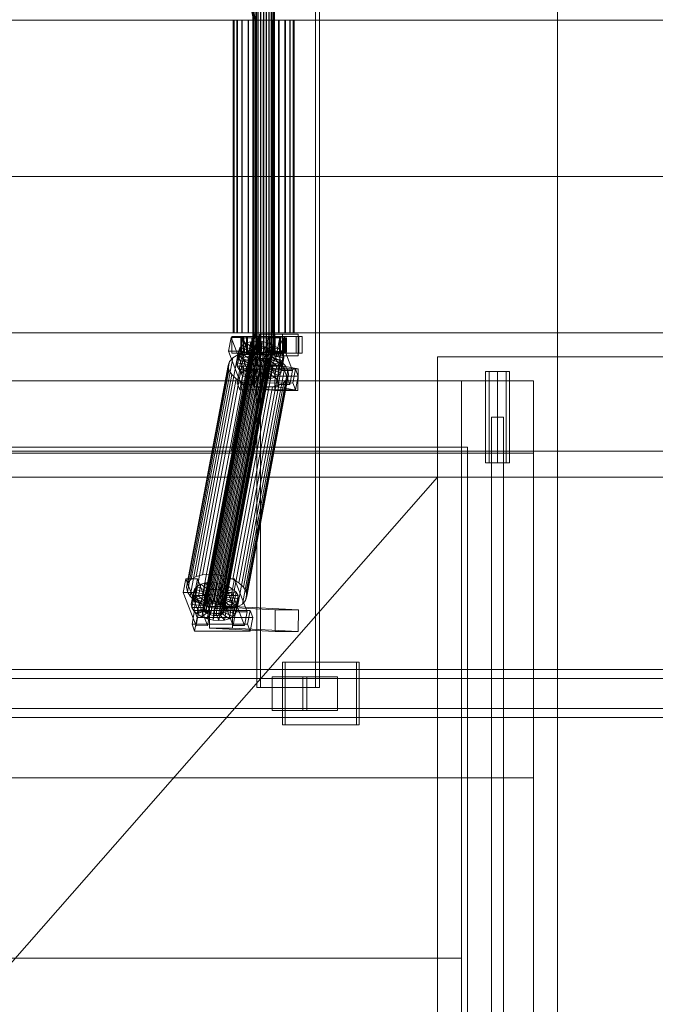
# Model space of a CAD drawing. Header units: millimetres. Extents: x -4738 to 65662, y -68080 to 6847.
# Tile 449 of 656: x 5503 to 6031, y -18688 to -17870. Entities that reach past the tile are written whole.
import ezdxf

# ---------------------------------------------------------------- set-up
doc = ezdxf.new("R2010")
doc.units = ezdxf.units.MM
for name, color, linetype, lineweight in [('COTAS_O', 1, 'Continuous', 0), ('COTAS_P', 1, 'Continuous', 0), ('superior_C01', 7, 'Continuous', 0), ('superior_dosificador', 7, 'Continuous', 0)]:
    doc.layers.add(name, color=color, linetype=linetype, lineweight=lineweight)
doc.dimstyles.new('R19_100', dxfattribs={"dimtxt": 250, "dimasz": 150, "dimexe": 150, "dimexo": 80, "dimgap": 100, "dimtad": 1, "dimtih": 1, "dimtoh": 1, "dimdsep": 46, "dimcen": 0.09, "dimadec": 0, "dimazin": 0, "dimtfac": 1, "dimtdec": 4, "dimtofl": 0, "dimtmove": 0, "dimatfit": 3, "dimfxl": 1, "dimtolj": 1, "dimtzin": 0, "dimarcsym": 0})

# ---------------------------------------------------------------- blocks, each defined once
blk = doc.blocks.new('DIM_R30_36')
at = {"layer": 'COTAS_P'}
for p, q in [((4250, -17250), (4400, -17205)), ((5950, -17250), (5800, -17205)), ((4250, -18150), (4250, -17250)), ((5950, -17250), (4250, -17250)), ((4250, -17250), (4400, -17295)), ((5950, -17250), (5800, -17295)), ((5950, -18150), (5950, -17250))]:
    blk.add_line(p, q, dxfattribs=at)
blk.add_text('1700 P', height=250, rotation=180, dxfattribs=at).set_placement((5100, -17350))
blk = doc.blocks.new('DIM_R30_37')
at = {"layer": 'COTAS_O'}
for p, q in [((5950, -18150), (6650, -18150)), ((6650, -18150), (6605, -18300)), ((6650, -18150), (6650, -19850)), ((6650, -18150), (6695, -18300)), ((6650, -19850), (6605, -19700)), ((6650, -19850), (6695, -19700)), ((5950, -19850), (6650, -19850))]:
    blk.add_line(p, q, dxfattribs=at)
blk.add_text('1700 O', height=250, rotation=-90, dxfattribs=at).set_placement((6750, -19000))

msp = doc.modelspace()

# ---------------------------------------------------------------- linework, layer by layer
at = {"layer": 'superior_C01'}
for p, q in [((5699.784, -17575), (5699.784, -18425)), ((5703.02, -18425), (5703.02, -17575)), ((5748.703, -18425), (5748.703, -17575)), ((5751.938, -17575), (5751.938, -18425)), ((5678.578, -17771.702), (5697.022, -17870)), ((5698.63, -17870), (5680.186, -17771.702)), ((5696.479, -18148), (5696.479, -17852)), ((5696.76, -18148), (5696.76, -17852)), ((5696.812, -18148), (5696.812, -17852)), ((5697.634, -18148), (5697.634, -17852)), ((5697.735, -18148), (5697.735, -17852)), ((5699.044, -18148), (5699.044, -17852)), ((5699.186, -18148), (5699.186, -17852)), ((5700.891, -18148), (5700.891, -17852)), ((5701.066, -18148), (5701.066, -17852)), ((5703.052, -18148), (5703.052, -17852)), ((5703.247, -18148), (5703.247, -17852)), ((5705.378, -18148), (5705.378, -17852)), ((5705.579, -18148), (5705.579, -17852)), ((5707.71, -18148), (5707.71, -17852)), ((5707.905, -18148), (5707.905, -17852)), ((5709.891, -18148), (5709.891, -17852)), ((5710.065, -18148), (5710.065, -17852)), ((5711.771, -18148), (5711.771, -17852)), ((5711.913, -18148), (5711.913, -17852)), ((5713.222, -18148), (5713.222, -17852)), ((5713.323, -18148), (5713.323, -17852)), ((5714.145, -17852), (5714.145, -18148)), ((5714.197, -18148), (5714.197, -17852)), ((5714.478, -18148), (5714.478, -17852)), ((4752.863, -17870), (5697.022, -17870)), ((5698.63, -17870), (4754.471, -17870)), ((5680.872, -17870), (5680.08, -17870)), ((5680.08, -17870), (5681.019, -17870)), ((5680.08, -18130), (5680.08, -17870)), ((5683.341, -17870), (5680.872, -17870)), ((5680.872, -18130), (5680.872, -17870)), ((5681.019, -17870), (5683.625, -17870)), ((5681.019, -18130), (5681.019, -17870)), ((5687.318, -17870), (5683.341, -17870)), ((5683.341, -18130), (5683.341, -17870)), ((5683.625, -17870), (5687.72, -17870)), ((5683.625, -18130), (5683.625, -17870)), ((5692.533, -17870), (5687.318, -17870)), ((5687.318, -18130), (5687.318, -17870)), ((5687.72, -17870), (5693.025, -17870)), ((5687.72, -18130), (5687.72, -17870)), ((5698.63, -17870), (5692.533, -17870)), ((5692.533, -18130), (5692.533, -17870)), ((5693.025, -17870), (5699.179, -17870)), ((5693.025, -18130), (5693.025, -17870)), ((5697.022, -17870), (5697.022, -18000)), ((5697.022, -17870), (6641.182, -17870)), ((5698.63, -18000), (5698.63, -17870)), ((6642.79, -17870), (5698.63, -17870)), ((5705.194, -17870), (5698.63, -17870)), ((5698.63, -18130), (5698.63, -17870)), ((5699.179, -17870), (5705.763, -17870)), ((5699.179, -18130), (5699.179, -17870)), ((5711.777, -17870), (5705.194, -17870)), ((5705.194, -18130), (5705.194, -17870)), ((5705.763, -17870), (5712.327, -17870)), ((5705.763, -18130), (5705.763, -17870)), ((5717.931, -17870), (5711.777, -17870)), ((5711.777, -18130), (5711.777, -17870)), ((5712.327, -17870), (5718.424, -17870)), ((5712.327, -18130), (5712.327, -17870)), ((5723.237, -17870), (5717.931, -17870)), ((5717.931, -18130), (5717.931, -17870)), ((5718.424, -17870), (5723.639, -17870)), ((5718.424, -18130), (5718.424, -17870)), ((5727.332, -17870), (5723.237, -17870)), ((5723.237, -18130), (5723.237, -17870)), ((5723.639, -17870), (5727.616, -17870)), ((5723.639, -18130), (5723.639, -17870)), ((5729.938, -17870), (5727.332, -17870)), ((5727.332, -18130), (5727.332, -17870)), ((5727.616, -17870), (5730.085, -17870)), ((5727.616, -18130), (5727.616, -17870)), ((5730.877, -17870), (5729.938, -17870)), ((5729.938, -17870), (5729.938, -18130)), ((5730.085, -17870), (5730.877, -17870)), ((5730.085, -18130), (5730.085, -17870)), ((5730.877, -18130), (5730.877, -17870)), ((4752.863, -18000), (5697.022, -18000)), ((5698.63, -18000), (4754.471, -18000)), ((5697.022, -18000), (5697.022, -18130)), ((5697.022, -18000), (6641.182, -18000)), ((5698.63, -18130), (5698.63, -18000)), ((6642.79, -18000), (5698.63, -18000)), ((4752.863, -18130), (5697.022, -18130)), ((5698.63, -18130), (4754.471, -18130)), ((5697.022, -18130), (5678.578, -18228.298)), ((5681.019, -18130), (5680.08, -18130)), ((5680.08, -18130), (5680.872, -18130)), ((5680.186, -18228.298), (5698.63, -18130)), ((5680.872, -18130), (5683.341, -18130)), ((5683.625, -18130), (5681.019, -18130)), ((5683.341, -18130), (5687.318, -18130)), ((5687.72, -18130), (5683.625, -18130)), ((5687.318, -18130), (5692.533, -18130)), ((5693.025, -18130), (5687.72, -18130)), ((5692.533, -18130), (5698.63, -18130)), ((5699.179, -18130), (5693.025, -18130)), ((5697.022, -18130), (6641.182, -18130)), ((6642.79, -18130), (5698.63, -18130)), ((5698.63, -18130), (5705.194, -18130)), ((5705.763, -18130), (5699.179, -18130)), ((5721.309, -18131), (5702.05, -18131)), ((5702.05, -18131), (5702.05, -18149)), ((5714.884, -18131), (5702.05, -18131)), ((5705.194, -18130), (5711.777, -18130)), ((5712.327, -18130), (5705.763, -18130)), ((5711.777, -18130), (5717.931, -18130)), ((5718.424, -18130), (5712.327, -18130)), ((5714.884, -18149), (5714.884, -18131)), ((5714.884, -18131), (5734.143, -18131)), ((5717.931, -18130), (5723.237, -18130)), ((5723.639, -18130), (5718.424, -18130)), ((5721.309, -18149), (5721.309, -18131)), ((5721.309, -18131), (5734.143, -18131)), ((5723.237, -18130), (5727.332, -18130)), ((5727.616, -18130), (5723.639, -18130)), ((5727.332, -18130), (5729.938, -18130)), ((5730.085, -18130), (5727.616, -18130)), ((5729.938, -18130), (5730.877, -18130)), ((5730.877, -18130), (5730.085, -18130)), ((5734.143, -18131), (5734.143, -18149)), ((5678.427, -18133.859), (5676.276, -18145.327)), ((5688.057, -18133.847), (5678.427, -18133.859)), ((5689.06, -18161.391), (5678.427, -18133.859)), ((5688.685, -18133), (5679.055, -18133)), ((5679.055, -18133), (5679.055, -18147)), ((5691.996, -18133), (5679.055, -18133)), ((5687.677, -18140.156), (5685.641, -18142.416)), ((5685.833, -18149.985), (5687.677, -18140.156)), ((5685.905, -18145.315), (5688.057, -18133.847)), ((5687.072, -18134), (5686.48, -18134)), ((5686.48, -18134), (5696.479, -18134)), ((5686.48, -18146), (5686.48, -18134)), ((5686.48, -18134), (5687.182, -18134)), ((5688.919, -18134), (5687.072, -18134)), ((5687.072, -18134), (5696.76, -18134)), ((5687.072, -18146), (5687.072, -18134)), ((5687.182, -18134), (5696.812, -18134)), ((5687.182, -18146), (5687.182, -18134)), ((5687.182, -18134), (5689.131, -18134)), ((5690.798, -18138.419), (5687.677, -18140.156)), ((5687.677, -18140.156), (5696.053, -18144.203)), ((5688.057, -18133.847), (5698.69, -18161.379)), ((5734.791, -18133), (5688.568, -18133)), ((5688.568, -18133), (5688.568, -18147)), ((5691.265, -18133), (5688.568, -18133)), ((5688.685, -18147), (5688.685, -18133)), ((5688.685, -18133), (5701.626, -18133)), ((5691.894, -18134), (5688.919, -18134)), ((5688.919, -18134), (5697.634, -18134)), ((5688.919, -18146), (5688.919, -18134)), ((5688.953, -18148.249), (5690.798, -18138.419)), ((5689.131, -18134), (5697.735, -18134)), ((5689.131, -18146), (5689.131, -18134)), ((5689.131, -18134), (5692.195, -18134)), ((5694.79, -18137.325), (5690.798, -18138.419)), ((5690.798, -18138.419), (5697.531, -18143.38)), ((5691.265, -18147), (5691.265, -18133)), ((5691.265, -18133), (5737.487, -18133)), ((5695.795, -18134), (5691.894, -18134)), ((5691.894, -18134), (5699.044, -18134)), ((5691.894, -18146), (5691.894, -18134)), ((5691.996, -18147), (5691.996, -18133)), ((5691.996, -18133), (5701.626, -18133)), ((5692.195, -18134), (5699.186, -18134)), ((5692.195, -18146), (5692.195, -18134)), ((5692.195, -18134), (5696.163, -18134)), ((5692.946, -18147.155), (5694.79, -18137.325)), ((5699.382, -18136.948), (5694.79, -18137.325)), ((5694.79, -18137.325), (5699.422, -18142.862)), ((5700.356, -18134), (5695.795, -18134)), ((5695.795, -18134), (5700.891, -18134)), ((5695.795, -18146), (5695.795, -18134)), ((5696.163, -18134), (5701.066, -18134)), ((5696.163, -18146), (5696.163, -18134)), ((5696.163, -18134), (5700.767, -18134)), ((5696.479, -18134), (5696.76, -18134)), ((5696.479, -18134), (5696.479, -18146)), ((5696.812, -18134), (5696.479, -18134)), ((5696.76, -18134), (5697.634, -18134)), ((5696.76, -18134), (5696.76, -18146)), ((5696.812, -18134), (5696.812, -18146)), ((5697.735, -18134), (5696.812, -18134)), ((5697.538, -18146.777), (5699.382, -18136.948)), ((5697.634, -18134), (5699.044, -18134)), ((5697.634, -18134), (5697.634, -18146)), ((5697.735, -18134), (5697.735, -18146)), ((5699.186, -18134), (5697.735, -18134)), ((5699.044, -18134), (5700.891, -18134)), ((5699.044, -18134), (5699.044, -18146)), ((5699.186, -18134), (5699.186, -18146)), ((5701.066, -18134), (5699.186, -18134)), ((5704.261, -18137.313), (5699.382, -18136.948)), ((5699.382, -18136.948), (5701.597, -18142.683)), ((5705.266, -18134), (5700.356, -18134)), ((5700.356, -18134), (5703.052, -18134)), ((5700.356, -18146), (5700.356, -18134)), ((5700.767, -18134), (5703.247, -18134)), ((5700.767, -18146), (5700.767, -18134)), ((5700.767, -18134), (5705.691, -18134)), ((5700.891, -18134), (5703.052, -18134)), ((5700.891, -18134), (5700.891, -18146)), ((5701.066, -18134), (5701.066, -18146)), ((5703.247, -18134), (5701.066, -18134)), ((5701.626, -18133), (5701.626, -18147)), ((5702.417, -18147.143), (5704.261, -18137.313)), ((5703.052, -18134), (5705.378, -18134)), ((5703.052, -18134), (5703.052, -18146)), ((5703.247, -18134), (5703.247, -18146)), ((5705.579, -18134), (5703.247, -18134)), ((5704.261, -18137.313), (5703.908, -18142.856)), ((5709.094, -18138.396), (5704.261, -18137.313)), ((5710.19, -18134), (5705.266, -18134)), ((5705.266, -18134), (5705.378, -18134)), ((5705.266, -18146), (5705.266, -18134)), ((5705.378, -18134), (5707.71, -18134)), ((5705.378, -18134), (5705.378, -18146)), ((5705.691, -18134), (5705.579, -18134)), ((5705.579, -18134), (5705.579, -18146)), ((5707.905, -18134), (5705.579, -18134)), ((5705.691, -18146), (5705.691, -18134)), ((5705.691, -18134), (5710.601, -18134)), ((5709.094, -18138.396), (5706.198, -18143.369)), ((5709.242, -18133.821), (5707.091, -18145.289)), ((5707.25, -18148.226), (5709.094, -18138.396)), ((5710.19, -18134), (5707.71, -18134)), ((5707.71, -18134), (5709.891, -18134)), ((5707.71, -18134), (5707.71, -18146)), ((5710.601, -18134), (5707.905, -18134)), ((5707.905, -18134), (5707.905, -18146)), ((5710.065, -18134), (5707.905, -18134)), ((5713.552, -18140.123), (5708.31, -18144.188)), ((5713.552, -18140.123), (5709.094, -18138.396)), ((5718.872, -18133.809), (5709.242, -18133.821)), ((5719.875, -18161.353), (5709.242, -18133.821)), ((5719.5, -18133), (5709.87, -18133)), ((5709.87, -18133), (5709.87, -18147)), ((5722.811, -18133), (5709.87, -18133)), ((5714.794, -18134), (5709.891, -18134)), ((5709.891, -18134), (5711.771, -18134)), ((5709.891, -18134), (5709.891, -18146)), ((5715.162, -18134), (5710.065, -18134)), ((5710.065, -18134), (5710.065, -18146)), ((5711.913, -18134), (5710.065, -18134)), ((5714.794, -18134), (5710.19, -18134)), ((5710.19, -18146), (5710.19, -18134)), ((5710.601, -18146), (5710.601, -18134)), ((5710.601, -18134), (5715.162, -18134)), ((5711.708, -18149.953), (5713.552, -18140.123)), ((5718.762, -18134), (5711.771, -18134)), ((5711.771, -18134), (5713.222, -18134)), ((5711.771, -18134), (5711.771, -18146)), ((5719.063, -18134), (5711.913, -18134)), ((5711.913, -18134), (5711.913, -18146)), ((5713.323, -18134), (5711.913, -18134)), ((5721.826, -18134), (5713.222, -18134)), ((5713.222, -18134), (5714.145, -18134)), ((5713.222, -18134), (5713.222, -18146)), ((5722.038, -18134), (5713.323, -18134)), ((5713.323, -18134), (5713.323, -18146)), ((5714.197, -18134), (5713.323, -18134)), ((5717.332, -18142.377), (5713.552, -18140.123)), ((5714.145, -18134), (5723.775, -18134)), ((5714.145, -18146), (5714.145, -18134)), ((5714.145, -18134), (5714.478, -18134)), ((5723.885, -18134), (5714.197, -18134)), ((5714.197, -18134), (5714.197, -18146)), ((5714.478, -18134), (5714.197, -18134)), ((5724.477, -18134), (5714.478, -18134)), ((5714.478, -18134), (5714.478, -18146)), ((5718.762, -18134), (5714.794, -18134)), ((5714.794, -18146), (5714.794, -18134)), ((5715.162, -18146), (5715.162, -18134)), ((5715.162, -18134), (5719.063, -18134)), ((5716.72, -18145.277), (5718.872, -18133.809)), ((5721.826, -18134), (5718.762, -18134)), ((5718.762, -18146), (5718.762, -18134)), ((5718.872, -18133.809), (5729.505, -18161.341)), ((5719.063, -18146), (5719.063, -18134)), ((5719.063, -18134), (5722.038, -18134)), ((5719.5, -18147), (5719.5, -18133)), ((5719.5, -18133), (5732.441, -18133)), ((5723.775, -18134), (5721.826, -18134)), ((5721.826, -18146), (5721.826, -18134)), ((5722.038, -18146), (5722.038, -18134)), ((5722.038, -18134), (5723.885, -18134)), ((5722.811, -18147), (5722.811, -18133)), ((5722.811, -18133), (5732.441, -18133)), ((5723.775, -18134), (5723.775, -18146)), ((5724.477, -18134), (5723.775, -18134)), ((5723.885, -18146), (5723.885, -18134)), ((5723.885, -18134), (5724.477, -18134)), ((5724.477, -18146), (5724.477, -18134)), ((5732.441, -18133), (5732.441, -18147)), ((5734.791, -18147), (5734.791, -18133)), ((5734.791, -18133), (5737.487, -18133)), ((5737.487, -18133), (5737.487, -18147)), ((5649.446, -18332.659), (5684.029, -18148.35)), ((5654.783, -18331.197), (5689.366, -18146.887)), ((5654.895, -18358.68), (5695.011, -18144.881)), ((5655.115, -18360.017), (5695.232, -18146.218)), ((5655.28, -18357.434), (5695.396, -18143.635)), ((5655.927, -18361.352), (5696.043, -18147.554)), ((5656.244, -18356.363), (5696.36, -18142.565)), ((5657.273, -18362.596), (5697.39, -18148.798)), ((5657.722, -18355.541), (5697.838, -18141.742)), ((5659.613, -18355.022), (5699.73, -18141.224)), ((5660.922, -18330.692), (5695.505, -18146.383)), ((5661.788, -18354.844), (5701.905, -18141.045)), ((5664.099, -18355.017), (5704.216, -18141.218)), ((5666.389, -18355.53), (5706.505, -18141.731)), ((5667.444, -18331.181), (5702.027, -18146.872)), ((5668.501, -18356.348), (5708.617, -18142.549)), ((5670.291, -18357.415), (5710.407, -18143.617)), ((5671.637, -18358.659), (5711.754, -18144.861)), ((5672.284, -18362.578), (5712.401, -18148.779)), ((5712.565, -18146.196), (5672.449, -18359.995)), ((5672.669, -18361.332), (5712.786, -18147.533)), ((5673.906, -18332.629), (5708.489, -18148.32)), ((5676.276, -18145.327), (5685.905, -18145.315)), ((5676.276, -18145.327), (5686.908, -18172.859)), ((5679.055, -18147), (5688.685, -18147)), ((5679.055, -18147), (5691.996, -18147)), ((5684.029, -18148.35), (5679.858, -18150.672)), ((5682.984, -18154.877), (5684.829, -18145.047)), ((5683.45, -18157.698), (5685.295, -18147.868)), ((5683.797, -18152.246), (5685.641, -18142.416)), ((5689.366, -18146.887), (5684.029, -18148.35)), ((5685.641, -18142.416), (5684.829, -18145.047)), ((5684.829, -18145.047), (5694.704, -18146.52)), ((5684.829, -18145.047), (5685.295, -18147.868)), ((5685.295, -18147.868), (5694.924, -18147.856)), ((5685.295, -18147.868), (5687.007, -18150.688)), ((5685.641, -18142.416), (5695.089, -18145.274)), ((5685.833, -18149.985), (5688.953, -18148.249)), ((5696.538, -18172.847), (5685.905, -18145.315)), ((5696.479, -18146), (5686.48, -18146)), ((5686.48, -18146), (5687.072, -18146)), ((5687.182, -18146), (5686.48, -18146)), ((5696.76, -18146), (5687.072, -18146)), ((5687.072, -18146), (5688.919, -18146)), ((5696.812, -18146), (5687.182, -18146)), ((5689.131, -18146), (5687.182, -18146)), ((5688.568, -18147), (5734.791, -18147)), ((5688.568, -18147), (5691.265, -18147)), ((5701.626, -18147), (5688.685, -18147)), ((5697.634, -18146), (5688.919, -18146)), ((5688.919, -18146), (5691.894, -18146)), ((5688.953, -18148.249), (5692.946, -18147.155)), ((5695.687, -18153.21), (5688.953, -18148.249)), ((5697.735, -18146), (5689.131, -18146)), ((5692.195, -18146), (5689.131, -18146)), ((5695.505, -18146.383), (5689.366, -18146.887)), ((5737.487, -18147), (5691.265, -18147)), ((5699.044, -18146), (5691.894, -18146)), ((5691.894, -18146), (5695.795, -18146)), ((5701.626, -18147), (5691.996, -18147)), ((5699.186, -18146), (5692.195, -18146)), ((5696.163, -18146), (5692.195, -18146)), ((5694.704, -18146.52), (5692.859, -18156.35)), ((5692.946, -18147.155), (5697.538, -18146.777)), ((5697.578, -18152.692), (5692.946, -18147.155)), ((5694.924, -18147.856), (5693.08, -18157.686)), ((5695.089, -18145.274), (5693.244, -18155.103)), ((5696.053, -18144.203), (5694.208, -18154.033)), ((5694.704, -18146.52), (5695.089, -18145.274)), ((5694.924, -18147.856), (5694.704, -18146.52)), ((5695.736, -18149.192), (5694.924, -18147.856)), ((5695.396, -18143.635), (5695.011, -18144.881)), ((5695.011, -18144.881), (5695.232, -18146.218)), ((5695.089, -18145.274), (5696.053, -18144.203)), ((5695.232, -18146.218), (5696.043, -18147.554)), ((5696.36, -18142.565), (5695.396, -18143.635)), ((5702.027, -18146.872), (5695.505, -18146.383)), ((5697.531, -18143.38), (5695.687, -18153.21)), ((5700.891, -18146), (5695.795, -18146)), ((5695.795, -18146), (5700.356, -18146)), ((5696.043, -18147.554), (5697.39, -18148.798)), ((5696.053, -18144.203), (5697.531, -18143.38)), ((5701.066, -18146), (5696.163, -18146)), ((5700.767, -18146), (5696.163, -18146)), ((5697.838, -18141.742), (5696.36, -18142.565)), ((5696.76, -18146), (5696.479, -18146)), ((5696.479, -18146), (5696.812, -18146)), ((5696.812, -18148), (5696.479, -18148)), ((5696.479, -18148), (5696.76, -18148)), ((5697.634, -18146), (5696.76, -18146)), ((5696.76, -18148), (5697.634, -18148)), ((5696.812, -18146), (5697.735, -18146)), ((5697.735, -18148), (5696.812, -18148)), ((5697.39, -18148.798), (5699.18, -18149.865)), ((5697.531, -18143.38), (5699.422, -18142.862)), ((5699.753, -18152.513), (5697.538, -18146.777)), ((5697.538, -18146.777), (5702.417, -18147.143)), ((5699.422, -18142.862), (5697.578, -18152.692)), ((5699.044, -18146), (5697.634, -18146)), ((5697.634, -18148), (5699.044, -18148)), ((5697.735, -18146), (5699.186, -18146)), ((5699.186, -18148), (5697.735, -18148)), ((5699.73, -18141.224), (5697.838, -18141.742)), ((5700.891, -18146), (5699.044, -18146)), ((5699.044, -18148), (5700.891, -18148)), ((5699.186, -18146), (5701.066, -18146)), ((5701.066, -18148), (5699.186, -18148)), ((5699.422, -18142.862), (5701.597, -18142.683)), ((5701.905, -18141.045), (5699.73, -18141.224)), ((5701.597, -18142.683), (5699.753, -18152.513)), ((5703.052, -18146), (5700.356, -18146)), ((5700.356, -18146), (5705.266, -18146)), ((5703.247, -18146), (5700.767, -18146)), ((5705.691, -18146), (5700.767, -18146)), ((5703.052, -18146), (5700.891, -18146)), ((5700.891, -18148), (5703.052, -18148)), ((5701.066, -18146), (5703.247, -18146)), ((5703.247, -18148), (5701.066, -18148)), ((5701.597, -18142.683), (5703.908, -18142.856)), ((5704.216, -18141.218), (5701.905, -18141.045)), ((5708.489, -18148.32), (5702.027, -18146.872)), ((5702.05, -18149), (5721.309, -18149)), ((5714.884, -18149), (5702.05, -18149)), ((5703.908, -18142.856), (5702.064, -18152.686)), ((5702.064, -18152.686), (5702.417, -18147.143)), ((5702.417, -18147.143), (5707.25, -18148.226)), ((5705.378, -18146), (5703.052, -18146)), ((5703.052, -18148), (5705.378, -18148)), ((5703.247, -18146), (5705.579, -18146)), ((5705.579, -18148), (5703.247, -18148)), ((5703.908, -18142.856), (5706.198, -18143.369)), ((5706.505, -18141.731), (5704.216, -18141.218)), ((5706.198, -18143.369), (5704.353, -18153.199)), ((5704.353, -18153.199), (5707.25, -18148.226)), ((5705.378, -18146), (5705.266, -18146)), ((5705.266, -18146), (5710.19, -18146)), ((5707.71, -18146), (5705.378, -18146)), ((5705.378, -18148), (5707.71, -18148)), ((5705.579, -18146), (5705.691, -18146)), ((5705.579, -18146), (5707.905, -18146)), ((5707.905, -18148), (5705.579, -18148)), ((5710.601, -18146), (5705.691, -18146)), ((5706.198, -18143.369), (5708.31, -18144.188)), ((5708.31, -18144.188), (5706.465, -18154.017)), ((5708.617, -18142.549), (5706.505, -18141.731)), ((5707.091, -18145.289), (5716.72, -18145.277)), ((5707.091, -18145.289), (5717.723, -18172.821)), ((5707.25, -18148.226), (5711.708, -18149.953)), ((5709.891, -18146), (5707.71, -18146)), ((5707.71, -18146), (5710.19, -18146)), ((5707.71, -18148), (5709.891, -18148)), ((5707.905, -18146), (5710.601, -18146)), ((5707.905, -18146), (5710.065, -18146)), ((5710.065, -18148), (5707.905, -18148)), ((5710.1, -18145.255), (5708.255, -18155.085)), ((5708.31, -18144.188), (5710.1, -18145.255)), ((5714.449, -18150.629), (5708.489, -18148.32)), ((5710.407, -18143.617), (5708.617, -18142.549)), ((5711.446, -18146.499), (5709.602, -18156.329)), ((5709.87, -18147), (5719.5, -18147)), ((5709.87, -18147), (5722.811, -18147)), ((5711.771, -18146), (5709.891, -18146)), ((5709.891, -18146), (5714.794, -18146)), ((5709.891, -18148), (5711.771, -18148)), ((5710.065, -18146), (5715.162, -18146)), ((5710.065, -18146), (5711.913, -18146)), ((5711.913, -18148), (5710.065, -18148)), ((5717.332, -18142.377), (5710.1, -18145.255)), ((5710.1, -18145.255), (5711.446, -18146.499)), ((5710.19, -18146), (5714.794, -18146)), ((5711.754, -18144.861), (5710.407, -18143.617)), ((5710.413, -18157.665), (5712.258, -18147.835)), ((5715.162, -18146), (5710.601, -18146)), ((5711.436, -18149.85), (5712.401, -18148.779)), ((5720.175, -18145.003), (5711.446, -18146.499)), ((5711.446, -18146.499), (5712.258, -18147.835)), ((5712.565, -18146.196), (5711.754, -18144.861)), ((5713.222, -18146), (5711.771, -18146)), ((5711.771, -18146), (5718.762, -18146)), ((5711.771, -18148), (5713.222, -18148)), ((5711.913, -18146), (5719.063, -18146)), ((5711.913, -18146), (5713.323, -18146)), ((5713.323, -18148), (5711.913, -18148)), ((5712.258, -18147.835), (5721.887, -18147.823)), ((5712.258, -18147.835), (5712.478, -18149.171)), ((5712.401, -18148.779), (5712.786, -18147.533)), ((5712.786, -18147.533), (5712.565, -18146.196)), ((5714.145, -18146), (5713.222, -18146)), ((5713.222, -18146), (5721.826, -18146)), ((5713.222, -18148), (5714.145, -18148)), ((5713.323, -18146), (5722.038, -18146)), ((5713.323, -18146), (5714.197, -18146)), ((5714.197, -18148), (5713.323, -18148)), ((5723.775, -18146), (5714.145, -18146)), ((5714.478, -18146), (5714.145, -18146)), ((5714.145, -18148), (5714.478, -18148)), ((5714.197, -18146), (5723.885, -18146)), ((5714.197, -18146), (5714.478, -18146)), ((5714.478, -18148), (5714.197, -18148)), ((5714.478, -18146), (5724.477, -18146)), ((5714.794, -18146), (5718.762, -18146)), ((5734.143, -18149), (5714.884, -18149)), ((5719.063, -18146), (5715.162, -18146)), ((5715.487, -18152.207), (5717.332, -18142.377)), ((5727.353, -18172.809), (5716.72, -18145.277)), ((5720.175, -18145.003), (5717.332, -18142.377)), ((5718.33, -18154.833), (5720.175, -18145.003)), ((5718.762, -18146), (5721.826, -18146)), ((5722.038, -18146), (5719.063, -18146)), ((5732.441, -18147), (5719.5, -18147)), ((5721.887, -18147.823), (5720.043, -18157.653)), ((5721.887, -18147.823), (5720.175, -18145.003)), ((5734.143, -18149), (5721.309, -18149)), ((5721.826, -18146), (5723.775, -18146)), ((5722.353, -18150.644), (5721.887, -18147.823)), ((5723.885, -18146), (5722.038, -18146)), ((5732.441, -18147), (5722.811, -18147)), ((5723.775, -18146), (5724.477, -18146)), ((5724.477, -18146), (5723.885, -18146)), ((5737.487, -18147), (5734.791, -18147)), ((5641.466, -18341.52), (5676.05, -18157.211)), ((5642.553, -18338.003), (5677.136, -18153.694)), ((5645.275, -18334.981), (5679.858, -18150.672)), ((5659.063, -18363.664), (5699.18, -18149.865)), ((5661.175, -18364.482), (5701.292, -18150.683)), ((5663.465, -18364.995), (5703.581, -18151.196)), ((5665.776, -18365.168), (5705.892, -18151.369)), ((5667.951, -18364.989), (5708.067, -18151.191)), ((5669.842, -18364.471), (5709.958, -18150.672)), ((5671.32, -18363.648), (5711.436, -18149.85)), ((5677.136, -18153.694), (5676.05, -18157.211)), ((5676.05, -18157.211), (5676.672, -18160.982)), ((5679.858, -18150.672), (5677.136, -18153.694)), ((5679.865, -18334.938), (5714.449, -18150.629)), ((5682.984, -18154.877), (5683.797, -18152.246)), ((5692.859, -18156.35), (5682.984, -18154.877)), ((5683.45, -18157.698), (5682.984, -18154.877)), ((5683.797, -18152.246), (5685.833, -18149.985)), ((5693.244, -18155.103), (5683.797, -18152.246)), ((5684.918, -18337.95), (5719.501, -18153.641)), ((5685.163, -18160.518), (5687.007, -18150.688)), ((5694.208, -18154.033), (5685.833, -18149.985)), ((5687.007, -18150.688), (5695.736, -18149.192)), ((5687.007, -18150.688), (5689.85, -18153.314)), ((5688.006, -18163.144), (5689.85, -18153.314)), ((5688.718, -18341.461), (5723.301, -18157.152)), ((5689.85, -18153.314), (5697.082, -18150.436)), ((5689.85, -18153.314), (5693.63, -18155.567)), ((5691.785, -18165.397), (5693.63, -18155.567)), ((5693.244, -18155.103), (5692.859, -18156.35)), ((5692.859, -18156.35), (5693.08, -18157.686)), ((5694.208, -18154.033), (5693.244, -18155.103)), ((5693.63, -18155.567), (5698.872, -18151.503)), ((5693.63, -18155.567), (5698.088, -18157.295)), ((5695.736, -18149.192), (5693.891, -18159.022)), ((5695.687, -18153.21), (5694.208, -18154.033)), ((5697.082, -18150.436), (5695.238, -18160.266)), ((5697.578, -18152.692), (5695.687, -18153.21)), ((5697.082, -18150.436), (5695.736, -18149.192)), ((5698.872, -18151.503), (5697.028, -18161.333)), ((5698.872, -18151.503), (5697.082, -18150.436)), ((5699.753, -18152.513), (5697.578, -18152.692)), ((5698.246, -18156.962), (5698.022, -18174.943)), ((5698.088, -18157.295), (5700.984, -18152.321)), ((5717.505, -18156.962), (5698.246, -18156.962)), ((5714.989, -18159.83), (5698.246, -18156.962)), ((5700.984, -18152.321), (5698.872, -18151.503)), ((5700.984, -18152.321), (5699.14, -18162.151)), ((5699.18, -18149.865), (5701.292, -18150.683)), ((5702.064, -18152.686), (5699.753, -18152.513)), ((5703.274, -18152.835), (5700.984, -18152.321)), ((5701.292, -18150.683), (5703.581, -18151.196)), ((5703.274, -18152.835), (5701.429, -18162.664)), ((5704.353, -18153.199), (5702.064, -18152.686)), ((5702.921, -18158.378), (5703.274, -18152.835)), ((5705.585, -18153.008), (5703.274, -18152.835)), ((5703.581, -18151.196), (5705.892, -18151.369)), ((5705.585, -18153.008), (5703.74, -18162.837)), ((5706.465, -18154.017), (5704.353, -18153.199)), ((5707.76, -18152.829), (5705.585, -18153.008)), ((5707.8, -18158.743), (5705.585, -18153.008)), ((5705.892, -18151.369), (5708.067, -18151.191)), ((5707.76, -18152.829), (5705.915, -18162.659)), ((5706.465, -18154.017), (5711.708, -18149.953)), ((5708.255, -18155.085), (5706.465, -18154.017)), ((5709.651, -18152.311), (5707.76, -18152.829)), ((5712.392, -18158.366), (5707.76, -18152.829)), ((5709.651, -18152.311), (5707.806, -18162.14)), ((5708.067, -18151.191), (5709.958, -18150.672)), ((5708.255, -18155.085), (5715.487, -18152.207)), ((5709.602, -18156.329), (5708.255, -18155.085)), ((5711.129, -18151.488), (5709.285, -18161.318)), ((5709.602, -18156.329), (5718.33, -18154.833)), ((5710.413, -18157.665), (5709.602, -18156.329)), ((5711.129, -18151.488), (5709.651, -18152.311)), ((5716.384, -18157.272), (5709.651, -18152.311)), ((5709.958, -18150.672), (5711.436, -18149.85)), ((5712.093, -18150.417), (5710.249, -18160.247)), ((5712.478, -18149.171), (5710.634, -18159.001)), ((5712.093, -18150.417), (5711.129, -18151.488)), ((5719.505, -18155.535), (5711.129, -18151.488)), ((5711.708, -18149.953), (5715.487, -18152.207)), ((5712.478, -18149.171), (5712.093, -18150.417)), ((5721.54, -18153.275), (5712.093, -18150.417)), ((5722.353, -18150.644), (5712.478, -18149.171)), ((5719.501, -18153.641), (5714.449, -18150.629)), ((5715.487, -18152.207), (5718.33, -18154.833)), ((5716.384, -18157.272), (5719.505, -18155.535)), ((5717.281, -18174.943), (5717.505, -18156.962)), ((5717.505, -18156.962), (5734.249, -18159.83)), ((5717.66, -18165.365), (5719.505, -18155.535)), ((5718.33, -18154.833), (5720.043, -18157.653)), ((5723.301, -18157.152), (5719.501, -18153.641)), ((5719.505, -18155.535), (5721.54, -18153.275)), ((5719.696, -18163.105), (5721.54, -18153.275)), ((5720.509, -18160.474), (5722.353, -18150.644)), ((5721.54, -18153.275), (5722.353, -18150.644)), ((5725.591, -18160.922), (5723.301, -18157.152)), ((5642.089, -18345.291), (5676.672, -18160.982)), ((5644.379, -18349.061), (5678.962, -18164.752)), ((5676.672, -18160.982), (5678.962, -18164.752)), ((5678.962, -18164.752), (5682.763, -18168.263)), ((5693.08, -18157.686), (5683.45, -18157.698)), ((5685.163, -18160.518), (5683.45, -18157.698)), ((5685.728, -18160.247), (5683.576, -18171.715)), ((5693.891, -18159.022), (5685.163, -18160.518)), ((5688.006, -18163.144), (5685.163, -18160.518)), ((5731.951, -18160.19), (5685.728, -18160.247)), ((5687.943, -18165.983), (5685.728, -18160.247)), ((5686.908, -18172.859), (5689.06, -18161.391)), ((5695.238, -18160.266), (5688.006, -18163.144)), ((5691.785, -18165.397), (5688.006, -18163.144)), ((5689.06, -18161.391), (5698.69, -18161.379)), ((5725.591, -18160.922), (5691.008, -18345.231)), ((5691.631, -18349.002), (5726.214, -18164.693)), ((5697.028, -18161.333), (5691.785, -18165.397)), ((5696.243, -18167.125), (5691.785, -18165.397)), ((5693.08, -18157.686), (5693.891, -18159.022)), ((5693.891, -18159.022), (5695.238, -18160.266)), ((5695.238, -18160.266), (5697.028, -18161.333)), ((5696.243, -18167.125), (5698.088, -18157.295)), ((5699.14, -18162.151), (5696.243, -18167.125)), ((5698.69, -18161.379), (5696.538, -18172.847)), ((5697.028, -18161.333), (5699.14, -18162.151)), ((5698.088, -18157.295), (5702.921, -18158.378)), ((5699.14, -18162.151), (5701.429, -18162.664)), ((5701.076, -18168.208), (5702.921, -18158.378)), ((5701.429, -18162.664), (5701.076, -18168.208)), ((5701.429, -18162.664), (5703.74, -18162.837)), ((5702.921, -18158.378), (5707.8, -18158.743)), ((5703.74, -18162.837), (5705.915, -18162.659)), ((5703.74, -18162.837), (5705.955, -18168.573)), ((5705.915, -18162.659), (5707.806, -18162.14)), ((5705.915, -18162.659), (5710.547, -18168.196)), ((5705.955, -18168.573), (5707.8, -18158.743)), ((5707.8, -18158.743), (5712.392, -18158.366)), ((5707.806, -18162.14), (5709.285, -18161.318)), ((5707.806, -18162.14), (5714.54, -18167.102)), ((5709.285, -18161.318), (5710.249, -18160.247)), ((5709.285, -18161.318), (5717.66, -18165.365)), ((5710.249, -18160.247), (5710.634, -18159.001)), ((5710.249, -18160.247), (5719.696, -18163.105)), ((5720.043, -18157.653), (5710.413, -18157.665)), ((5710.634, -18159.001), (5710.413, -18157.665)), ((5710.547, -18168.196), (5712.392, -18158.366)), ((5710.634, -18159.001), (5720.509, -18160.474)), ((5712.392, -18158.366), (5716.384, -18157.272)), ((5714.54, -18167.102), (5716.384, -18157.272)), ((5717.66, -18165.365), (5714.54, -18167.102)), ((5714.765, -18177.811), (5714.989, -18159.83)), ((5714.989, -18159.83), (5734.249, -18159.83)), ((5719.696, -18163.105), (5717.66, -18165.365)), ((5717.723, -18172.821), (5719.875, -18161.353)), ((5720.509, -18160.474), (5719.696, -18163.105)), ((5719.875, -18161.353), (5729.505, -18161.341)), ((5720.043, -18157.653), (5720.509, -18160.474)), ((5725.127, -18168.21), (5726.214, -18164.693)), ((5726.214, -18164.693), (5725.591, -18160.922)), ((5729.505, -18161.341), (5727.353, -18172.809)), ((5729.799, -18171.658), (5731.951, -18160.19)), ((5731.951, -18160.19), (5734.166, -18165.926)), ((5734.249, -18159.83), (5734.025, -18177.811)), ((5648.179, -18352.572), (5682.763, -18168.263)), ((5653.232, -18355.584), (5687.815, -18171.275)), ((5659.192, -18357.893), (5693.775, -18173.584)), ((5682.763, -18168.263), (5687.815, -18171.275)), ((5683.576, -18171.715), (5729.799, -18171.658)), ((5683.576, -18171.715), (5685.792, -18177.451)), ((5683.651, -18357.863), (5718.234, -18173.554)), ((5685.792, -18177.451), (5687.943, -18165.983)), ((5696.538, -18172.847), (5686.908, -18172.859)), ((5687.815, -18171.275), (5693.775, -18173.584)), ((5687.823, -18355.541), (5722.406, -18171.232)), ((5687.943, -18165.983), (5734.166, -18165.926)), ((5690.544, -18352.519), (5725.127, -18168.21)), ((5693.775, -18173.584), (5700.236, -18175.032)), ((5701.076, -18168.208), (5696.243, -18167.125)), ((5705.955, -18168.573), (5701.076, -18168.208)), ((5710.547, -18168.196), (5705.955, -18168.573)), ((5714.54, -18167.102), (5710.547, -18168.196)), ((5712.897, -18175.016), (5718.234, -18173.554)), ((5727.353, -18172.809), (5717.723, -18172.821)), ((5718.234, -18173.554), (5722.406, -18171.232)), ((5722.406, -18171.232), (5725.127, -18168.21)), ((5732.014, -18177.394), (5729.799, -18171.658)), ((5734.166, -18165.926), (5732.014, -18177.394)), ((5665.653, -18359.341), (5700.236, -18175.032)), ((5672.175, -18359.83), (5706.758, -18175.521)), ((5678.314, -18359.326), (5712.897, -18175.016)), ((5732.014, -18177.394), (5685.792, -18177.451)), ((5698.022, -18174.943), (5717.281, -18174.943)), ((5714.765, -18177.811), (5698.022, -18174.943)), ((5700.236, -18175.032), (5706.758, -18175.521)), ((5706.758, -18175.521), (5712.897, -18175.016)), ((5734.025, -18177.811), (5714.765, -18177.811)), ((5734.025, -18177.811), (5717.281, -18174.943)), ((5678.578, -18228.298), (4734.419, -18228.298)), ((4736.026, -18228.298), (5680.186, -18228.298)), ((5678.578, -18228.298), (5680.186, -18228.298)), ((6622.738, -18228.298), (5678.578, -18228.298)), ((5680.186, -18228.298), (6624.345, -18228.298)), ((10242.208, -18250), (1103.221, -18250)), ((1104.577, -18250), (10243.564, -18250)), ((5640.77, -18334.551), (5638.618, -18346.02)), ((5650.4, -18334.539), (5640.77, -18334.551)), ((5651.403, -18362.083), (5640.77, -18334.551)), ((5642.553, -18338.003), (5645.275, -18334.981)), ((5645.275, -18334.981), (5649.446, -18332.659)), ((5648.248, -18346.008), (5650.4, -18334.539)), ((5649.446, -18332.659), (5654.783, -18331.197)), ((5650.4, -18334.539), (5661.033, -18362.071)), ((5654.783, -18331.197), (5660.922, -18330.692)), ((5660.922, -18330.692), (5667.444, -18331.181)), ((5667.444, -18331.181), (5673.906, -18332.629)), ((5671.585, -18334.513), (5669.433, -18345.981)), ((5681.215, -18334.501), (5671.585, -18334.513)), ((5682.218, -18362.045), (5671.585, -18334.513)), ((5673.906, -18332.629), (5679.865, -18334.938)), ((5679.063, -18345.969), (5681.215, -18334.501)), ((5679.865, -18334.938), (5684.918, -18337.95)), ((5681.215, -18334.501), (5691.848, -18362.033)), ((5641.466, -18341.52), (5642.553, -18338.003)), ((5642.089, -18345.291), (5641.466, -18341.52)), ((5644.379, -18349.061), (5642.089, -18345.291)), ((5646.14, -18352.938), (5647.984, -18343.108)), ((5647.984, -18343.108), (5647.172, -18345.739)), ((5650.02, -18340.848), (5647.984, -18343.108)), ((5647.984, -18343.108), (5657.431, -18345.966)), ((5648.176, -18350.678), (5650.02, -18340.848)), ((5653.141, -18339.111), (5650.02, -18340.848)), ((5650.02, -18340.848), (5658.396, -18344.895)), ((5651.296, -18348.941), (5653.141, -18339.111)), ((5657.133, -18338.017), (5653.141, -18339.111)), ((5653.141, -18339.111), (5659.874, -18344.073)), ((5655.289, -18347.847), (5657.133, -18338.017)), ((5658.396, -18344.895), (5656.551, -18354.725)), ((5661.725, -18337.64), (5657.133, -18338.017)), ((5657.133, -18338.017), (5661.765, -18343.554)), ((5657.431, -18345.966), (5658.396, -18344.895)), ((5659.874, -18344.073), (5658.029, -18353.902)), ((5658.396, -18344.895), (5659.874, -18344.073)), ((5659.874, -18344.073), (5661.765, -18343.554)), ((5659.881, -18347.47), (5661.725, -18337.64)), ((5661.765, -18343.554), (5659.921, -18353.384)), ((5666.604, -18338.005), (5661.725, -18337.64)), ((5661.725, -18337.64), (5663.94, -18343.376)), ((5661.765, -18343.554), (5663.94, -18343.376)), ((5663.94, -18343.376), (5662.096, -18353.205)), ((5663.94, -18343.376), (5666.251, -18343.549)), ((5666.251, -18343.549), (5664.407, -18353.378)), ((5664.759, -18347.835), (5666.604, -18338.005)), ((5666.604, -18338.005), (5666.251, -18343.549)), ((5666.251, -18343.549), (5668.541, -18344.062)), ((5671.437, -18339.088), (5666.604, -18338.005)), ((5668.541, -18344.062), (5666.696, -18353.892)), ((5671.437, -18339.088), (5668.541, -18344.062)), ((5668.541, -18344.062), (5670.652, -18344.88)), ((5670.652, -18344.88), (5668.808, -18354.71)), ((5669.593, -18348.918), (5671.437, -18339.088)), ((5675.895, -18340.816), (5670.652, -18344.88)), ((5670.652, -18344.88), (5672.443, -18345.947)), ((5675.895, -18340.816), (5671.437, -18339.088)), ((5679.675, -18343.069), (5672.443, -18345.947)), ((5674.051, -18350.645), (5675.895, -18340.816)), ((5679.675, -18343.069), (5675.895, -18340.816)), ((5677.83, -18352.899), (5679.675, -18343.069)), ((5682.517, -18345.695), (5679.675, -18343.069)), ((5684.918, -18337.95), (5688.718, -18341.461)), ((5688.718, -18341.461), (5691.008, -18345.231)), ((5691.008, -18345.231), (5691.631, -18349.002)), ((5638.618, -18346.02), (5648.248, -18346.008)), ((5638.618, -18346.02), (5649.251, -18373.551)), ((5648.179, -18352.572), (5644.379, -18349.061)), ((5645.327, -18355.569), (5647.172, -18345.739)), ((5645.327, -18355.569), (5646.14, -18352.938)), ((5645.793, -18358.39), (5647.637, -18348.56)), ((5646.14, -18352.938), (5648.176, -18350.678)), ((5655.587, -18355.796), (5646.14, -18352.938)), ((5647.172, -18345.739), (5657.046, -18347.212)), ((5647.172, -18345.739), (5647.637, -18348.56)), ((5647.506, -18361.21), (5649.35, -18351.38)), ((5647.637, -18348.56), (5657.267, -18348.548)), ((5647.637, -18348.56), (5649.35, -18351.38)), ((5648.176, -18350.678), (5651.296, -18348.941)), ((5656.551, -18354.725), (5648.176, -18350.678)), ((5653.232, -18355.584), (5648.179, -18352.572)), ((5658.881, -18373.539), (5648.248, -18346.008)), ((5649.35, -18351.38), (5658.078, -18349.884)), ((5649.35, -18351.38), (5652.193, -18354.006)), ((5651.296, -18348.941), (5655.289, -18347.847)), ((5658.029, -18353.902), (5651.296, -18348.941)), ((5652.193, -18354.006), (5659.425, -18351.128)), ((5657.046, -18347.212), (5655.202, -18357.042)), ((5655.289, -18347.847), (5659.881, -18347.47)), ((5659.921, -18353.384), (5655.289, -18347.847)), ((5657.267, -18348.548), (5655.423, -18358.378)), ((5657.431, -18345.966), (5655.587, -18355.796)), ((5655.972, -18356.26), (5661.215, -18352.196)), ((5658.078, -18349.884), (5656.234, -18359.714)), ((5657.046, -18347.212), (5657.431, -18345.966)), ((5657.267, -18348.548), (5657.046, -18347.212)), ((5658.078, -18349.884), (5657.267, -18348.548)), ((5659.425, -18351.128), (5657.581, -18360.958)), ((5659.921, -18353.384), (5658.029, -18353.902)), ((5659.425, -18351.128), (5658.078, -18349.884)), ((5661.215, -18352.196), (5659.371, -18362.025)), ((5661.215, -18352.196), (5659.425, -18351.128)), ((5662.096, -18353.205), (5659.881, -18347.47)), ((5659.881, -18347.47), (5664.759, -18347.835)), ((5662.096, -18353.205), (5659.921, -18353.384)), ((5660.431, -18357.987), (5663.327, -18353.014)), ((5663.327, -18353.014), (5661.215, -18352.196)), ((5663.327, -18353.014), (5661.483, -18362.843)), ((5664.407, -18353.378), (5662.096, -18353.205)), ((5665.616, -18353.527), (5663.327, -18353.014)), ((5665.616, -18353.527), (5663.772, -18363.357)), ((5664.407, -18353.378), (5664.759, -18347.835)), ((5666.696, -18353.892), (5664.407, -18353.378)), ((5664.759, -18347.835), (5669.593, -18348.918)), ((5665.264, -18359.07), (5665.616, -18353.527)), ((5667.927, -18353.7), (5665.616, -18353.527)), ((5667.927, -18353.7), (5666.083, -18363.53)), ((5666.696, -18353.892), (5669.593, -18348.918)), ((5670.103, -18353.521), (5667.927, -18353.7)), ((5670.143, -18359.436), (5667.927, -18353.7)), ((5670.103, -18353.521), (5668.258, -18363.351)), ((5668.808, -18354.71), (5674.051, -18350.645)), ((5669.433, -18345.981), (5679.063, -18345.969)), ((5669.433, -18345.981), (5680.066, -18373.513)), ((5669.593, -18348.918), (5674.051, -18350.645)), ((5671.994, -18353.003), (5670.103, -18353.521)), ((5674.735, -18359.058), (5670.103, -18353.521)), ((5671.994, -18353.003), (5670.149, -18362.833)), ((5672.443, -18345.947), (5670.598, -18355.777)), ((5670.598, -18355.777), (5677.83, -18352.899)), ((5673.472, -18352.18), (5671.627, -18362.01)), ((5673.789, -18347.191), (5671.945, -18357.021)), ((5673.472, -18352.18), (5671.994, -18353.003)), ((5678.727, -18357.964), (5671.994, -18353.003)), ((5672.443, -18345.947), (5673.789, -18347.191)), ((5674.436, -18351.109), (5672.592, -18360.939)), ((5672.756, -18358.357), (5674.601, -18348.527)), ((5674.821, -18349.863), (5672.977, -18359.693)), ((5674.436, -18351.109), (5673.472, -18352.18)), ((5681.847, -18356.228), (5673.472, -18352.18)), ((5682.517, -18345.695), (5673.789, -18347.191)), ((5673.789, -18347.191), (5674.601, -18348.527)), ((5674.051, -18350.645), (5677.83, -18352.899)), ((5674.821, -18349.863), (5674.436, -18351.109)), ((5683.883, -18353.967), (5674.436, -18351.109)), ((5674.601, -18348.527), (5684.23, -18348.515)), ((5674.601, -18348.527), (5674.821, -18349.863)), ((5684.696, -18351.336), (5674.821, -18349.863)), ((5677.83, -18352.899), (5680.673, -18355.525)), ((5689.696, -18373.501), (5679.063, -18345.969)), ((5680.673, -18355.525), (5682.517, -18345.695)), ((5684.23, -18348.515), (5682.386, -18358.345)), ((5684.23, -18348.515), (5682.517, -18345.695)), ((5682.852, -18361.166), (5684.696, -18351.336)), ((5683.883, -18353.967), (5684.696, -18351.336)), ((5684.696, -18351.336), (5684.23, -18348.515)), ((5690.544, -18352.519), (5687.823, -18355.541)), ((5691.631, -18349.002), (5690.544, -18352.519)), ((5655.202, -18357.042), (5645.327, -18355.569)), ((5645.793, -18358.39), (5645.327, -18355.569)), ((5655.423, -18358.378), (5645.793, -18358.39)), ((5647.506, -18361.21), (5645.793, -18358.39)), ((5648.071, -18360.939), (5645.919, -18372.408)), ((5656.234, -18359.714), (5647.506, -18361.21)), ((5650.349, -18363.836), (5647.506, -18361.21)), ((5694.294, -18360.882), (5648.071, -18360.939)), ((5650.286, -18366.675), (5648.071, -18360.939)), ((5650.349, -18363.836), (5652.193, -18354.006)), ((5657.581, -18360.958), (5650.349, -18363.836)), ((5652.193, -18354.006), (5655.972, -18356.26)), ((5659.192, -18357.893), (5653.232, -18355.584)), ((5654.128, -18366.09), (5655.972, -18356.26)), ((5654.895, -18358.68), (5655.28, -18357.434)), ((5655.115, -18360.017), (5654.895, -18358.68)), ((5655.927, -18361.352), (5655.115, -18360.017)), ((5655.587, -18355.796), (5655.202, -18357.042)), ((5655.202, -18357.042), (5655.423, -18358.378)), ((5655.28, -18357.434), (5656.244, -18356.363)), ((5655.423, -18358.378), (5656.234, -18359.714)), ((5656.551, -18354.725), (5655.587, -18355.796)), ((5657.273, -18362.596), (5655.927, -18361.352)), ((5655.972, -18356.26), (5660.431, -18357.987)), ((5656.234, -18359.714), (5657.581, -18360.958)), ((5656.244, -18356.363), (5657.722, -18355.541)), ((5658.029, -18353.902), (5656.551, -18354.725)), ((5657.581, -18360.958), (5659.371, -18362.025)), ((5657.722, -18355.541), (5659.613, -18355.022)), ((5658.586, -18367.817), (5660.431, -18357.987)), ((5665.653, -18359.341), (5659.192, -18357.893)), ((5659.613, -18355.022), (5661.788, -18354.844)), ((5660.431, -18357.987), (5665.264, -18359.07)), ((5660.511, -18357.646), (5660.442, -18375.644)), ((5679.77, -18357.646), (5660.511, -18357.646)), ((5715.143, -18360.514), (5660.511, -18357.646)), ((5661.788, -18354.844), (5664.099, -18355.017)), ((5663.419, -18368.9), (5665.264, -18359.07)), ((5664.099, -18355.017), (5666.389, -18355.53)), ((5665.264, -18359.07), (5670.143, -18359.436)), ((5672.175, -18359.83), (5665.653, -18359.341)), ((5666.389, -18355.53), (5668.501, -18356.348)), ((5668.808, -18354.71), (5666.696, -18353.892)), ((5668.298, -18369.265), (5670.143, -18359.436)), ((5668.501, -18356.348), (5670.291, -18357.415)), ((5670.598, -18355.777), (5668.808, -18354.71)), ((5670.143, -18359.436), (5674.735, -18359.058)), ((5670.291, -18357.415), (5671.637, -18358.659)), ((5671.945, -18357.021), (5670.598, -18355.777)), ((5671.627, -18362.01), (5672.592, -18360.939)), ((5671.637, -18358.659), (5672.449, -18359.995)), ((5671.945, -18357.021), (5680.673, -18355.525)), ((5672.756, -18358.357), (5671.945, -18357.021)), ((5678.314, -18359.326), (5672.175, -18359.83)), ((5672.669, -18361.332), (5672.284, -18362.578)), ((5672.449, -18359.995), (5672.669, -18361.332)), ((5672.592, -18360.939), (5672.977, -18359.693)), ((5672.592, -18360.939), (5682.039, -18363.797)), ((5682.386, -18358.345), (5672.756, -18358.357)), ((5672.977, -18359.693), (5672.756, -18358.357)), ((5672.89, -18368.888), (5674.735, -18359.058)), ((5672.977, -18359.693), (5682.852, -18361.166)), ((5674.735, -18359.058), (5678.727, -18357.964)), ((5676.883, -18367.794), (5678.727, -18357.964)), ((5683.651, -18357.863), (5678.314, -18359.326)), ((5678.727, -18357.964), (5681.847, -18356.228)), ((5679.702, -18375.644), (5679.77, -18357.646)), ((5679.77, -18357.646), (5734.402, -18360.514)), ((5680.003, -18366.057), (5681.847, -18356.228)), ((5680.673, -18355.525), (5682.386, -18358.345)), ((5681.847, -18356.228), (5683.883, -18353.967)), ((5682.039, -18363.797), (5683.883, -18353.967)), ((5682.852, -18361.166), (5682.039, -18363.797)), ((5682.386, -18358.345), (5682.852, -18361.166)), ((5687.823, -18355.541), (5683.651, -18357.863)), ((5692.142, -18372.35), (5694.294, -18360.882)), ((5694.294, -18360.882), (5696.509, -18366.618)), ((5715.074, -18378.512), (5715.143, -18360.514)), ((5715.143, -18360.514), (5734.402, -18360.514)), ((5734.402, -18360.514), (5734.333, -18378.512)), ((5648.134, -18378.143), (5650.286, -18366.675)), ((5649.251, -18373.551), (5651.403, -18362.083)), ((5650.286, -18366.675), (5696.509, -18366.618)), ((5654.128, -18366.09), (5650.349, -18363.836)), ((5651.403, -18362.083), (5661.033, -18362.071)), ((5659.371, -18362.025), (5654.128, -18366.09)), ((5658.586, -18367.817), (5654.128, -18366.09)), ((5659.063, -18363.664), (5657.273, -18362.596)), ((5661.483, -18362.843), (5658.586, -18367.817)), ((5663.419, -18368.9), (5658.586, -18367.817)), ((5661.033, -18362.071), (5658.881, -18373.539)), ((5661.175, -18364.482), (5659.063, -18363.664)), ((5659.371, -18362.025), (5661.483, -18362.843)), ((5663.465, -18364.995), (5661.175, -18364.482)), ((5661.483, -18362.843), (5663.772, -18363.357)), ((5663.772, -18363.357), (5663.419, -18368.9)), ((5668.298, -18369.265), (5663.419, -18368.9)), ((5665.776, -18365.168), (5663.465, -18364.995)), ((5663.772, -18363.357), (5666.083, -18363.53)), ((5667.951, -18364.989), (5665.776, -18365.168)), ((5666.083, -18363.53), (5668.258, -18363.351)), ((5666.083, -18363.53), (5668.298, -18369.265)), ((5669.842, -18364.471), (5667.951, -18364.989)), ((5668.258, -18363.351), (5670.149, -18362.833)), ((5668.258, -18363.351), (5672.89, -18368.888)), ((5672.89, -18368.888), (5668.298, -18369.265)), ((5671.32, -18363.648), (5669.842, -18364.471)), ((5670.149, -18362.833), (5671.627, -18362.01)), ((5670.149, -18362.833), (5676.883, -18367.794)), ((5672.284, -18362.578), (5671.32, -18363.648)), ((5671.627, -18362.01), (5680.003, -18366.057)), ((5676.883, -18367.794), (5672.89, -18368.888)), ((5680.003, -18366.057), (5676.883, -18367.794)), ((5682.039, -18363.797), (5680.003, -18366.057)), ((5680.066, -18373.513), (5682.218, -18362.045)), ((5682.218, -18362.045), (5691.848, -18362.033)), ((5691.848, -18362.033), (5689.696, -18373.501)), ((5696.509, -18366.618), (5694.357, -18378.086)), ((5645.919, -18372.408), (5692.142, -18372.35)), ((5645.919, -18372.408), (5648.134, -18378.143)), ((5694.357, -18378.086), (5648.134, -18378.143)), ((5658.881, -18373.539), (5649.251, -18373.551)), ((5660.442, -18375.644), (5679.702, -18375.644)), ((5715.074, -18378.512), (5660.442, -18375.644)), ((5734.333, -18378.512), (5679.702, -18375.644)), ((5689.696, -18373.501), (5680.066, -18373.513)), ((5694.357, -18378.086), (5692.142, -18372.35)), ((5734.333, -18378.512), (5715.074, -18378.512)), ((6061.478, -18410), (4905.916, -18410)), ((4916.701, -18410), (6072.263, -18410)), ((6138.318, -18410), (4982.757, -18410)), ((4996.238, -18410), (6151.799, -18410)), ((5782.795, -18404), (5721.165, -18404)), ((5721.165, -18404), (5721.165, -18456)), ((5723.322, -18404), (5721.165, -18404)), ((5723.322, -18456), (5723.322, -18404)), ((5723.322, -18404), (5784.952, -18404)), ((5782.795, -18456), (5782.795, -18404)), ((5782.795, -18404), (5784.952, -18404)), ((5784.952, -18404), (5784.952, -18456)), ((6144.521, -18417.5), (4910.771, -18417.5)), ((4911.847, -18417.5), (6145.597, -18417.5)), ((5741.384, -18416), (5712.495, -18416)), ((5712.495, -18416), (5712.495, -18444)), ((5738.075, -18416), (5712.495, -18416)), ((5738.075, -18444), (5738.075, -18416)), ((5738.075, -18416), (5766.964, -18416)), ((5741.384, -18444), (5741.384, -18416)), ((5741.384, -18416), (5766.964, -18416)), ((5766.964, -18416), (5766.964, -18444)), ((5699.784, -18425), (5748.703, -18425)), ((5699.784, -18425), (5703.02, -18425)), ((5751.938, -18425), (5703.02, -18425)), ((5751.938, -18425), (5748.703, -18425)), ((4910.771, -18442.5), (6144.521, -18442.5)), ((4911.847, -18442.5), (6145.597, -18442.5)), ((4905.916, -18450), (6061.478, -18450)), ((4916.701, -18450), (6072.263, -18450)), ((4982.757, -18450), (6138.318, -18450)), ((4996.238, -18450), (6151.799, -18450)), ((5712.495, -18444), (5741.384, -18444)), ((5712.495, -18444), (5738.075, -18444)), ((5766.964, -18444), (5738.075, -18444)), ((5766.964, -18444), (5741.384, -18444)), ((5721.165, -18456), (5782.795, -18456)), ((5721.165, -18456), (5723.322, -18456)), ((5784.952, -18456), (5723.322, -18456)), ((5784.952, -18456), (5782.795, -18456))]:
    msp.add_line(p, q, dxfattribs=at)
at = {"layer": 'superior_dosificador'}
for p, q in [((5850, -19850), (5850, -18150)), ((5850, -18150), (5950, -18150)), ((5950, -18150), (5950, -19850)), ((5892.929, -18162), (5890, -18162)), ((5890, -18238), (5890, -18162)), ((5892.929, -18162), (5900, -18162)), ((5892.929, -18162), (5892.929, -18238)), ((5900, -18162), (5907.071, -18162)), ((5900, -18162), (5900, -18238)), ((5907.071, -18162), (5910, -18162)), ((5907.071, -18162), (5907.071, -18238)), ((5910, -18162), (5910, -18238)), ((5870, -18170), (4330, -18170)), ((5930, -18170), (5870, -18170)), ((5870, -18170), (5870, -18230)), ((5930, -18230), (5930, -18170)), ((5895, -19200), (5895, -18200)), ((5905, -18200), (5895, -18200)), ((5905, -19200), (5905, -18200)), ((5875, -18225), (4325, -18225)), ((4330, -18230), (5870, -18230)), ((5870, -18230), (5930, -18230)), ((5870, -18230), (5870, -19770)), ((5875, -18250), (5875, -18225)), ((5930, -19770), (5930, -18230)), ((5890, -18238), (5892.929, -18238)), ((5892.929, -18238), (5900, -18238)), ((5900, -18238), (5907.071, -18238)), ((5907.071, -18238), (5910, -18238)), ((4325, -18250), (5875, -18250)), ((4350, -18250), (5850, -18250)), ((5850, -18250), (5350, -18820)), ((5850, -18250), (5850, -19750)), ((5875, -18250), (5850, -18250)), ((5875, -19750), (5875, -18250)), ((5870, -18500), (4330, -18500)), ((5930, -18500), (5870, -18500)), ((5870, -18500), (5870, -19770)), ((5870, -18650), (5870, -18500)), ((5870, -19850), (5870, -18500)), ((5930, -19770), (5930, -18500)), ((5930, -18500), (5930, -19850)), ((4330, -18650), (5870, -18650))]:
    msp.add_line(p, q, dxfattribs=at)

# ---------------------------------------------------------------- dimensions: what is measured, and where the dimension line sits
at = {"layer": 'COTAS_O'}
dim = msp.add_aligned_dim(p1=(5950, -18150), p2=(5950, -19850), distance=700, text='<> O', dimstyle='R19_100', dxfattribs=at)
dim.commit()
dim.dimension.update_dxf_attribs({"geometry": 'DIM_R30_37', "text_midpoint": (6650, -19000)})
at = {"layer": 'COTAS_P'}
dim = msp.add_aligned_dim(p1=(5950, -18150), p2=(4250, -18150), distance=-900, text='<> P', dimstyle='R19_100', dxfattribs=at)
dim.commit()
dim.dimension.update_dxf_attribs({"geometry": 'DIM_R30_36', "text_midpoint": (5100, -17250)})

doc.saveas('drawing.dxf')
